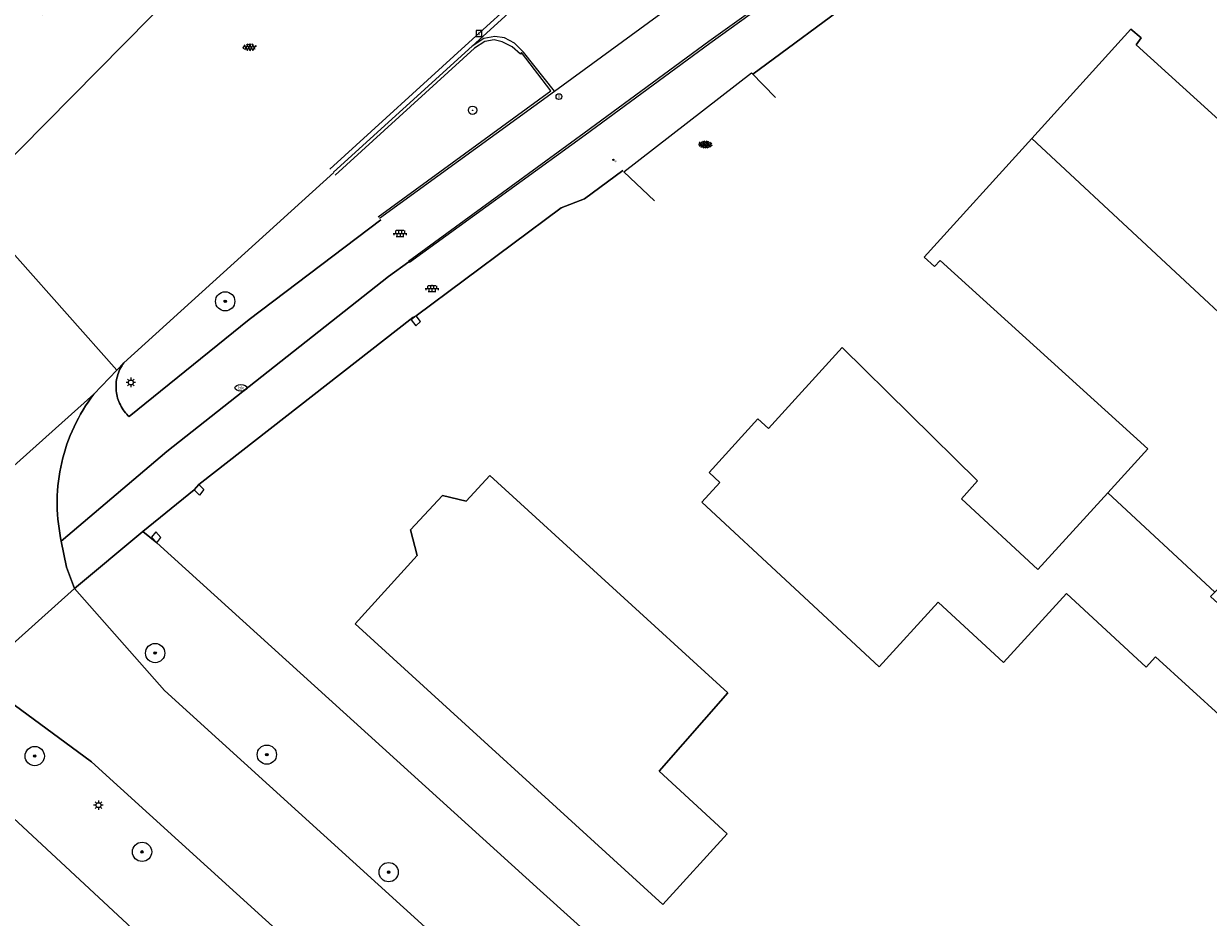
# Model space of a CAD drawing. Header units: metres. Extents: x 187916 to 189411, y 333285 to 334910.
# Tile 286 of 348: x 188979 to 189028, y 333895 to 333932. Entities that reach past the tile are written whole.
import ezdxf
from ezdxf.enums import TextEntityAlignment as Align

# ---------------------------------------------------------------- set-up
doc = ezdxf.new("R2010")
doc.units = ezdxf.units.M
for name, color, linetype, lineweight in [('B-ME-AL-MEETNETWERK_VASTPUNT-S', 253, 'Continuous', 9), ('B-ME-GR-BOOM-S', 253, 'Continuous', 25), ('B-ME-RI-HWA_KOLK-S', 253, 'Continuous', 25), ('B-ME-RI-PUT_INSPECTIE-S', 253, 'Continuous', 25), ('B-ME-VH-KANTOPSLUITING_ACHTERKANTBAND-G', 253, 'Continuous', 18), ('B-ME-VH-VERHARDING_ASFALT-G', 253, 'Continuous', 18), ('B-ME-VH-VERHARDING_ASFALT-S', 253, 'Continuous', 25), ('B-ME-VH-VERHARDING_BETONSTRAATSTEEN-G', 253, 'Continuous', 18), ('B-ME-VH-VERHARDING_BETONSTRAATSTEEN-S', 253, 'Continuous', 25), ('B-ME-VH-VERHARDING_TEGEL-G', 253, 'Continuous', 18), ('B-ME-VH-VERHARDING_TEGEL-S', 253, 'Continuous', 25), ('B-WE-GR-BOOM-S', 253, 'Continuous', 15), ('B-WE-GR-HAAG-G', 253, 'GR-HAAG1-SO', 15), ('B-WE-IE-MEUBILAIR-S', 253, 'Continuous', 15), ('B-WE-IE-TERREINAFSCHEIDING_KUNSTMATIG_MUUR-G', 253, 'IE-TERREINAFSCHEIDING_KUNSTMATIG-SO', 15), ('B-WE-OG-BEBOUWING-GV', 253, 'Continuous', 15), ('B-WE-OG-TERREIN_BEGROEID-GV', 253, 'Continuous', 15), ('B-WE-OG-TERREIN_ERF-GV', 253, 'Continuous', 15), ('B-WE-VH-GESLOTENVERHARDING_ASFALT-GV', 253, 'Continuous', 15), ('B-WE-VH-OPENVERHARDING_STRAATBAKSTEEN-GV', 253, 'Continuous', 15), ('B-WE-VH-OPENVERHARDING_TEGEL-GV', 253, 'Continuous', 15)]:
    doc.layers.add(name, color=color, linetype=linetype, lineweight=lineweight)
doc.styles.add('NLCS-ISO', font='NLCS-ISO.ttf')
doc.linetypes.add('GR-HAAG1-SO', pattern='A,6,[176,NLCS.SHX,S=0.125,R=0,X=0,Y=0],-2', length=8)
doc.linetypes.add('IE-TERREINAFSCHEIDING_KUNSTMATIG-SO', pattern='A,4,[82,NLCS.SHX,S=0.75,R=90,X=0,Y=0],4,-2', length=10)

# ---------------------------------------------------------------- blocks, each defined once
blk = doc.blocks.new('SIE-MEUBILAIR_PAAL_LICHTMAST-SO')
for points in [[(-0.62, 0), (-1, 0)], [(-0.71, 0.71), (-0.44, 0.44)], [(0, 1), (0, 0.62)], [(0.44, 0.44), (0.71, 0.71)], [(1, 0), (0.62, 0)], [(-0.71, -0.71), (-0.44, -0.44)], [(0, -0.62), (0, -1)], [(0.44, -0.44), (0.71, -0.71)]]:
    blk.add_lwpolyline(points)
blk.add_circle((0, 0), 0.5)
blk = doc.blocks.new('SIE-MEUBILAIR_PUT_BRANDKRAAN-SO')
blk.add_ellipse((0, 0), major_axis=(1.25, 0), ratio=0.54)
at = {"style": 'NLCS-ISO'}
blk.add_text('bk', height=0.75, dxfattribs=at).set_placement((0.03, 0), align=Align.MIDDLE_CENTER)
blk = doc.blocks.new('SGR-BOOM_GBKN-SO')
at = {"linetype": 'ByBlock', "lineweight": 18}
h = blk.add_hatch(color=0, dxfattribs=at)
h.dxf.hatch_style = 1
edge = h.paths.add_edge_path()
edge.add_arc((0, 0), 0.25, 0, 360)
at = {"color": 0, "linetype": 'ByBlock', "lineweight": 18}
for radius in [2, 0.25]:
    blk.add_circle((0, 0), radius, dxfattribs=at)
at = {"color": 0, "linetype": 'ByBlock', "lineweight": 18, "style": 'NLCS-ISO'}
blk.add_attdef('SOORT', (2.5, 0), '', height=1.5, dxfattribs=at)
blk = doc.blocks.new('SRI-PUT_INSPECTIE-SO')
blk.add_circle((0, 0), 2)
at = {"style": 'NLCS-ISO'}
blk.add_text('I', height=2.5, dxfattribs=at).set_placement((0, -0.01), align=Align.MIDDLE_CENTER)
blk = doc.blocks.new('SGR-BOOM_01')
at = {"ltscale": 0.1}
h = blk.add_hatch(color=256, dxfattribs=at)
edge = h.paths.add_edge_path()
edge.add_arc((0, 0), 0.15, 0, 360)
for radius in [2.5, 0.045]:
    blk.add_circle((0, 0), radius)
blk.add_circle((0, 0), 0.15, dxfattribs=at)
blk = doc.blocks.new('SRI-KOLK-SO')
at = {"color": 0, "linetype": 'ByBlock', "lineweight": 18}
blk.add_lwpolyline([(-1.125, -1.125), (1.125, -1.125), (1.125, 1.125), (-1.125, 1.125)], close=True, dxfattribs=at)
at = {"color": 0, "linetype": 'ByBlock', "lineweight": 18, "style": 'NLCS-ISO'}
blk.add_text('k', height=1.5, dxfattribs=at).set_placement((0, 0), align=Align.MIDDLE_CENTER)
blk = doc.blocks.new('SVH-BSS_KEIFORMAAT_KEPER-SO')
at = {"ltscale": 0.1}
for p, q in [((-5.34, 0.88), (-4.45, 0)), ((-5.2, 0.74), (-4.03, 1.91)), ((-5.2, -0.74), (-2.97, 1.48)), ((-4.81, -1.84), (-2.97, 0)), ((-4.56, 1.6), (-4.45, 1.48)), ((-3.71, 0.74), (-1.48, -1.48)), ((-3.6, 2.11), (-1.48, 0)), ((-2.48, 2.48), (-1.48, 1.48)), ((-2.23, 0.74), (-0.21, 2.76)), ((-2.23, 2.23), (-1.85, 2.61)), ((-2.23, -0.74), (0, 1.48)), ((-2.23, -2.23), (0, 0)), ((-0.74, 2.23), (1.48, 0)), ((-0.74, 0.74), (1.48, -1.48)), ((0.22, 2.75), (1.48, 1.48)), ((0.74, 2.23), (1.2, 2.68)), ((0.74, 0.74), (2.45, 2.45)), ((0.74, -0.74), (2.97, 1.48)), ((0.74, -2.23), (2.97, 0)), ((2.23, 2.23), (4.45, 0)), ((2.23, 0.74), (4.45, -1.48)), ((3.71, 0.74), (4.5, 1.53)), ((3.71, -0.74), (5.25, 0.79)), ((4.22, 1.72), (4.45, 1.48)), ((5.2, 0.74), (5.39, 0.55)), ((-5.73, -0.2), (-4.45, -1.48)), ((-3.89, -2.41), (-2.97, -1.48)), ((-3.71, -0.74), (-1.48, -2.97)), ((-3.71, -2.23), (-3.27, -2.67)), ((-1.59, -3.08), (0, -1.48)), ((-0.74, -0.74), (1.48, -2.97)), ((-0.74, -2.23), (0.21, -3.18)), ((-0.22, -3.19), (0, -2.97)), ((1.36, -3.09), (2.97, -1.48)), ((2.23, -0.74), (3.84, -2.36)), ((2.23, -2.23), (2.78, -2.78)), ((3.71, -2.23), (5.57, -0.37)), ((5.2, -0.74), (5.41, -0.95))]:
    blk.add_line(p, q, dxfattribs=at)
at = {"style": 'NLCS-ISO'}
blk.add_attdef('FORMAAT', text='', height=1.8, dxfattribs=at).set_placement((-5.83, -0.22), align=Align.MIDDLE_RIGHT)
blk.add_attdef('KLEUR', text='', height=1.8, dxfattribs=at).set_placement((5.82, -0.22), align=Align.MIDDLE_LEFT)
at = {"style": 'NLCS-ISO', "flags": 1}
blk.add_attdef('FUNCTIE', text='', height=1.8, dxfattribs=at).set_placement((0.12, -3.58), align=Align.MIDDLE_CENTER)
blk = doc.blocks.new('SVH-ASFALT-SO')
at = {"ltscale": 0.1}
for p, q in [((-2.72, 1.26), (-3.45, 2.54)), ((-3.36, 2.17), (-1.83, 4.83)), ((0.36, -0.07), (-2.31, 4.55)), ((-1.91, 0.69), (0.95, 5.64)), ((2.75, -0.22), (-0.47, 5.37)), ((0, 0), (3.27, 5.66)), ((4.87, 0.12), (1.65, 5.7)), ((2.18, -0.23), (5.32, 5.22)), ((6.7, 0.95), (4.04, 5.55)), ((4.66, 0.07), (7.07, 4.25)), ((7.83, 2.99), (7.15, 4.18))]:
    blk.add_line(p, q, dxfattribs=at)
at = {"style": 'NLCS-ISO'}
blk.add_attdef('KLEUR', text='', height=1.8, dxfattribs=at).set_placement((9.49, 2.74), align=Align.MIDDLE_LEFT)
at = {"style": 'NLCS-ISO', "flags": 1}
blk.add_attdef('FUNCTIE', text='', height=1.8, dxfattribs=at).set_placement((0.12, -3.58), align=Align.MIDDLE_CENTER)
blk = doc.blocks.new('SVH-TEGEL_300X300_DUN_LINT_KL-SO')
for p, q in [((-2.25, 1.36), (-2.25, 0)), ((-1.9, 1.5), (1.9, 1.5)), ((-1.5, 1.62), (-1.5, 1.5)), ((-0.75, 1.5), (-0.75, 0)), ((0, 1.81), (0, 1.5)), ((0, 0), (0, -1.5)), ((0.75, 1.5), (0.75, 0)), ((1.5, 1.62), (1.5, 1.5)), ((2.25, 1.36), (2.25, 0)), ((-3.39, 0), (3.39, 0)), ((-3, 0), (-3, -0.85)), ((-1.9, -1.5), (1.9, -1.5)), ((-1.5, 0), (-1.5, -1.5)), ((-0.75, -1.5), (-0.75, -1.77)), ((0.75, -1.5), (0.75, -1.77)), ((1.5, 0), (1.5, -1.5)), ((3, 0), (3, -0.85))]:
    blk.add_line(p, q)
blk = doc.blocks.new('SAL-GRONDSLAGPUNT-SO')
blk.add_ellipse((0, 0), major_axis=(656, 0), ratio=0.99098754)
at = {"style": 'NLCS-ISO'}
blk.add_text('vp', height=1793, rotation=359.893836, dxfattribs=at).set_placement((2028, -1282), align=Align.MIDDLE_CENTER)
blk = doc.blocks.new('DTM')
at = {"layer": 'B-ME-VH-KANTOPSLUITING_ACHTERKANTBAND-G', "ltscale": 0.2, "flags": 128}
for points in [[(188994.576, 333921.998), (189001.861, 333927.276), (189007.04, 333931.083), (189011.18, 333934.072), (189016.462, 333937.969), (189021.362, 333941.53), (189026.623, 333945.353), (189030.565, 333948.204), (189034.156, 333950.856), (189036.85, 333952.821), (189036.882, 333952.774), (189037.676, 333953.29), (189038.172, 333953.444), (189038.624, 333953.464), (189039.413, 333953.15), (189040.014, 333952.448), (189039.978, 333952.422), (189041.892, 333948.818), (189043.466, 333945.787), (189047.179, 333938.711), (189050.698, 333931.978)], [(188993.269, 333923.874), (189000.441, 333929.101), (188999.214, 333930.69), (188999.179, 333930.626), (188998.827, 333930.925), (188998.418, 333931.143), (188998.091, 333931.226), (188997.699, 333931.15), (188997.262, 333930.87), (188991.486, 333925.606)]]:
    blk.add_lwpolyline(points, dxfattribs=at)
at = {"layer": 'B-ME-VH-VERHARDING_ASFALT-G', "ltscale": 0.2, "flags": 128}
blk.add_lwpolyline([(188991.266, 333925.857), (188997.04, 333931.106), (189003.72, 333937.186), (189010.366, 333943.188), (189015.945, 333948.241), (189018.109, 333950.191), (189021.937, 333953.714), (189025.382, 333956.802), (189029.029, 333960.055), (189032.468, 333963.141), (189036.014, 333966.34), (189039.125, 333969.185), (189042.085, 333971.814)], dxfattribs=at)
at = {"layer": 'B-ME-VH-VERHARDING_BETONSTRAATSTEEN-G', "ltscale": 0.2, "flags": 128}
for points in [[(188997.169, 333930.959), (189003.848, 333937.027), (189010.546, 333943.075), (189016.075, 333948.057), (189015.917, 333947.628), (189016.041, 333947.341), (189019.896, 333943.17)], [(189000.592, 333929.09), (188999.298, 333930.717), (188998.927, 333931.079), (188998.508, 333931.3), (188998.11, 333931.355), (188997.651, 333931.282), (188997.169, 333930.959), (188991.41, 333925.728)], [(189003.467, 333925.738), (189008.775, 333929.846), (189009.759, 333928.823)], [(189003.467, 333925.738), (189004.739, 333924.537)]]:
    blk.add_lwpolyline(points, dxfattribs=at)
at = {"layer": 'B-ME-VH-VERHARDING_TEGEL-G', "ltscale": 0.2, "flags": 128}
for points in [[(188993.329, 333923.814), (189000.592, 333929.09), (189005.73, 333932.839), (189009.967, 333935.97), (189015.153, 333939.743), (189019.896, 333943.17), (189025.181, 333947.041), (189022.63, 333949.813), (189020.549, 333952.135), (189022.082, 333953.544), (189024.108, 333951.425), (189025.145, 333950.507), (189026.373, 333950.032), (189027.713, 333950.029), (189028.942, 333950.428), (189029.753, 333950.988), (189032.744, 333953.462), (189035.756, 333955.97), (189038.11, 333953.579)], [(188994.522, 333922.041), (189001.825, 333927.356), (189006.993, 333931.165), (189011.117, 333934.134), (189016.403, 333938.031), (189021.335, 333941.611), (189026.553, 333945.421), (189030.493, 333948.26), (189034.136, 333950.947), (189036.816, 333952.884), (189037.59, 333953.402), (189038.11, 333953.579)]]:
    blk.add_lwpolyline(points, dxfattribs=at)
at = {"layer": 'B-WE-GR-HAAG-G', "ltscale": 0.2, "flags": 128}
for points in [[(188983.501, 333910.815), (188984.077, 333910.347)], [(188984.077, 333910.347), (189000, 333895.916), (189006.99, 333889.613)], [(189017.109, 333859.231), (189018.967, 333860.988), (189000, 333878.598), (188974.165, 333902.584)]]:
    blk.add_lwpolyline(points, dxfattribs=at)
at = {"layer": 'B-WE-IE-TERREINAFSCHEIDING_KUNSTMATIG_MUUR-G', "ltscale": 0.2, "flags": 128}
for points in [[(188985.822, 333912.769), (188994.703, 333919.703)], [(188985.822, 333912.769), (188985.633, 333912.548)], [(188985.822, 333912.769), (188986.033, 333912.559), (188985.856, 333912.326), (188985.633, 333912.548)]]:
    blk.add_lwpolyline(points, dxfattribs=at)
for points in [[(188994.84, 333919.772), (188994.645, 333919.594), (188994.835, 333919.346), (188995.029, 333919.525)], [(188984.077, 333910.347), (188984.252, 333910.57), (188984.04, 333910.801), (188983.865, 333910.578)]]:
    blk.add_lwpolyline(points, close=True, dxfattribs=at)
at = {"layer": 'B-WE-OG-BEBOUWING-GV', "ltscale": 0.2, "flags": 128}
for points in [[(189030.348, 333917.89), (189032.553, 333920.273), (189034.5, 333918.46), (189036.367, 333920.474), (189024.736, 333931.012), (189024.943, 333931.3), (189024.524, 333931.662), (189020.405, 333927.124)], [(189023.562, 333912.425), (189028, 333908.303), (189031.754, 333912.283), (189028.207, 333915.575), (189030.348, 333917.89), (189020.405, 333927.124), (189015.942, 333922.207), (189016.372, 333921.817), (189016.6, 333922.069), (189025.218, 333914.249)], [(189028, 333908.303), (189023.562, 333912.425), (189020.658, 333909.24), (189017.481, 333912.176), (189018.158, 333912.917), (189012.535, 333918.453), (189009.477, 333915.084), (189009.032, 333915.487), (189007.009, 333913.258), (189007.454, 333912.855), (189006.706, 333912.031), (189010.38, 333908.622), (189014.069, 333905.199), (189016.513, 333907.885), (189019.232, 333905.375), (189021.843, 333908.237), (189025.159, 333905.189), (189025.547, 333905.614), (189029.738, 333901.79), (189032.021, 333904.292), (189027.829, 333908.116)], [(189007.788, 333904.117), (188997.907, 333913.133), (188996.928, 333912.077), (188995.934, 333912.308), (188994.608, 333910.89), (188994.889, 333909.816), (188992.308, 333906.987), (189005.081, 333895.334), (189007.753, 333898.262), (189004.933, 333900.87)]]:
    blk.add_lwpolyline(points, close=True, dxfattribs=at)
at = {"layer": 'B-WE-OG-TERREIN_BEGROEID-GV', "ltscale": 0.2, "flags": 128}
for points in [[(188991.424, 333925.713), (188982.705, 333917.811)], [(188982.937, 333915.581), (188987.916, 333919.617), (188993.374, 333923.754)], [(189027.171, 333868.046), (189028.904, 333869.624), (189028.254, 333869.536), (189027.799, 333869.818), (189026.185, 333871.37), (189026.406, 333871.612), (189011.8, 333885.187), (189006.99, 333889.613), (189000, 333895.916), (188984.077, 333910.347), (188983.501, 333910.815), (188980.656, 333908.447), (188984.394, 333904.208), (189024.248, 333868.043)], [(189019.806, 333865.98), (189018.779, 333867.347), (189017.484, 333868.464), (188981.363, 333901.249), (188976.561, 333904.781), (188976.56, 333904.725), (188974.165, 333902.584), (189000, 333878.598), (189015.88, 333863.854), (189018.422, 333861.494), (189018.967, 333860.988), (189017.109, 333859.231), (189017.43, 333858.953), (189017.71, 333858.711), (189019.229, 333860.188)]]:
    blk.add_lwpolyline(points, dxfattribs=at)
for points in [[(188982.705, 333917.811, 0.093023), (188982.442, 333917.26)], [(188982.442, 333917.26, 0.092051), (188982.394, 333916.652)], [(188982.394, 333916.652, 0.092219), (188982.566, 333916.066)], [(188982.566, 333916.066, 0.091368), (188982.937, 333915.581)]]:
    blk.add_lwpolyline(points, format="xyb", dxfattribs=at)
at = {"layer": 'B-WE-OG-TERREIN_ERF-GV', "ltscale": 0.2, "flags": 128}
for points in [[(189003.422, 333925.799), (189001.836, 333924.625), (189000.87, 333924.25), (188994.84, 333919.772), (188994.703, 333919.703), (188985.822, 333912.769), (188985.633, 333912.548), (188983.501, 333910.815), (188984.077, 333910.347), (189000, 333895.916), (189006.99, 333889.613)], [(189017.92, 333936.523), (189017.603, 333936.292), (189008.824, 333929.796)], [(189029.738, 333901.79), (189025.547, 333905.614), (189025.159, 333905.189), (189021.843, 333908.237), (189019.232, 333905.375), (189016.513, 333907.885), (189014.069, 333905.199), (189010.38, 333908.622), (189006.706, 333912.031), (189007.454, 333912.855), (189007.009, 333913.258), (189009.032, 333915.487), (189009.477, 333915.084), (189012.535, 333918.453), (189018.158, 333912.917), (189017.481, 333912.176), (189020.658, 333909.24), (189023.562, 333912.425), (189025.218, 333914.249), (189016.6, 333922.069), (189016.372, 333921.817), (189015.942, 333922.207), (189020.405, 333927.124), (189024.524, 333931.662), (189024.943, 333931.3), (189024.736, 333931.012), (189036.367, 333920.474)], [(189000, 333878.598), (188974.165, 333902.584), (188972.886, 333901.44), (188964.354, 333893.15)]]:
    blk.add_lwpolyline(points, dxfattribs=at)
blk.add_lwpolyline([(188996.928, 333912.077), (188997.907, 333913.133), (189007.788, 333904.117), (189004.933, 333900.87), (189007.753, 333898.262), (189005.081, 333895.334), (188992.308, 333906.987), (188994.889, 333909.816), (188994.608, 333910.89), (188995.934, 333912.308)], close=True, dxfattribs=at)
at = {"layer": 'B-WE-VH-GESLOTENVERHARDING_ASFALT-GV', "ltscale": 0.2, "flags": 128}
for points in [[(188984.899, 333933.266), (188976.22, 333924.478), (188982.417, 333917.51), (188982.705, 333917.811), (188991.424, 333925.713)], [(188957.069, 333894.159), (188964.499, 333901.157), (188967.428, 333903.916), (188970.286, 333906.511), (188981.459, 333916.509), (188982.417, 333917.51), (188976.22, 333924.478), (188969.446, 333917.62), (188951.294, 333899.174), (188937.34, 333884.997)]]:
    blk.add_lwpolyline(points, dxfattribs=at)
at = {"layer": 'B-WE-VH-OPENVERHARDING_STRAATBAKSTEEN-GV', "ltscale": 0.2, "flags": 128}
for points in [[(188979.336, 333932.258), (188978.458, 333933.025), (188975.571, 333932.849), (188965.338, 333921.613), (188966.93, 333920.065), (188969.446, 333917.62), (188976.22, 333924.478), (188984.899, 333933.266)], [(188981.459, 333916.509), (188970.286, 333906.511), (188971.216, 333905.489)], [(188974.683, 333905.482), (188976.56, 333904.725), (188976.561, 333904.781), (188980.656, 333908.447), (188980.327, 333909.334), (188980.111, 333910.42), (188980.085, 333910.549)], [(188980.656, 333908.447), (188976.561, 333904.781), (188981.363, 333901.249), (189017.484, 333868.464), (189018.779, 333867.347), (189019.806, 333865.98)], [(189024.248, 333868.043), (188984.394, 333904.208), (188980.656, 333908.447)]]:
    blk.add_lwpolyline(points, dxfattribs=at)
for points in [[(188980.645, 333915.163, -0.053642), (188981.459, 333916.509)], [(188980.132, 333913.677, -0.053314), (188980.645, 333915.163)], [(188979.942, 333912.115, -0.052499), (188980.132, 333913.677)], [(188980.085, 333910.549, -0.053026), (188979.942, 333912.115)]]:
    blk.add_lwpolyline(points, format="xyb", dxfattribs=at)
at = {"layer": 'B-WE-VH-OPENVERHARDING_TEGEL-GV', "ltscale": 0.2, "flags": 128}
for points in [[(189008.824, 333929.796), (189017.603, 333936.292), (189017.92, 333936.523)], [(188994.544, 333922.01), (188993.698, 333921.393), (188984.496, 333914.137), (188980.111, 333910.42), (188980.327, 333909.334), (188980.656, 333908.447), (188983.501, 333910.815), (188985.633, 333912.548), (188985.822, 333912.769), (188994.703, 333919.703), (188994.84, 333919.772), (189000.87, 333924.25), (189001.836, 333924.625), (189003.422, 333925.799)], [(188993.374, 333923.754), (188987.916, 333919.617), (188982.937, 333915.581)], [(188980.085, 333910.549), (188980.111, 333910.42), (188984.496, 333914.137), (188993.698, 333921.393), (188994.544, 333922.01)], [(188982.705, 333917.811), (188982.417, 333917.51), (188981.459, 333916.509)]]:
    blk.add_lwpolyline(points, dxfattribs=at)
for points in [[(188982.442, 333917.26, -0.093023), (188982.705, 333917.811)], [(188982.394, 333916.652, -0.092051), (188982.442, 333917.26)], [(188981.459, 333916.509, 0.053642), (188980.645, 333915.163)], [(188982.566, 333916.066, -0.092219), (188982.394, 333916.652)], [(188982.937, 333915.581, -0.091368), (188982.566, 333916.066)], [(188980.645, 333915.163, 0.053314), (188980.132, 333913.677)], [(188980.132, 333913.677, 0.052499), (188979.942, 333912.115)], [(188979.942, 333912.115, 0.053026), (188980.085, 333910.549)]]:
    blk.add_lwpolyline(points, format="xyb", dxfattribs=at)
at = {"layer": 'B-ME-AL-MEETNETWERK_VASTPUNT-S', "xscale": 3.710338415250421e-05, "yscale": 3.710338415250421e-05, "zscale": 3.710338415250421e-05}
blk.add_blockref('SAL-GRONDSLAGPUNT-SO', (189003.036, 333926.239), dxfattribs=at)
at = {"layer": 'B-ME-GR-BOOM-S', "xscale": 0.07, "yscale": 0.07, "zscale": 0.07}
blk.add_blockref('SGR-BOOM_01', (188997.189, 333928.297), dxfattribs=at)
at = {"layer": 'B-ME-RI-HWA_KOLK-S', "xscale": 0.11, "yscale": 0.11, "zscale": 0.11}
blk.add_blockref('SRI-KOLK-SO', (188997.456, 333931.484), dxfattribs=at)
at = {"layer": 'B-ME-RI-PUT_INSPECTIE-S', "xscale": 0.06, "yscale": 0.06, "zscale": 0.06250000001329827}
blk.add_blockref('SRI-PUT_INSPECTIE-SO', (189000.775, 333928.864), dxfattribs=at)
at = {"layer": 'B-ME-VH-VERHARDING_ASFALT-S', "xscale": 0.05, "yscale": 0.05, "zscale": 0.05}
blk.add_blockref('SVH-ASFALT-SO', (188987.833, 333930.778), dxfattribs=at)
at = {"layer": 'B-ME-VH-VERHARDING_BETONSTRAATSTEEN-S', "xscale": 0.05, "yscale": 0.05, "zscale": 0.05}
blk.add_blockref('SVH-BSS_KEIFORMAAT_KEPER-SO', (189006.857, 333926.887), dxfattribs=at)
at = {"layer": 'B-ME-VH-VERHARDING_TEGEL-S', "xscale": 0.084, "yscale": 0.084, "zscale": 0.084}
for p in [(188994.176, 333923.19), (188995.504, 333920.899)]:
    blk.add_blockref('SVH-TEGEL_300X300_DUN_LINT_KL-SO', p, dxfattribs=at)
at = {"layer": 'B-WE-GR-BOOM-S', "xscale": 0.2, "yscale": 0.2, "zscale": 0.2}
for p in [(188986.918, 333920.368), (188984.009, 333905.767), (188979.011, 333901.492), (188988.646, 333901.552), (188983.467, 333897.517), (188993.704, 333896.674)]:
    blk.add_blockref('SGR-BOOM_GBKN-SO', p, dxfattribs=at)
at = {"layer": 'B-WE-IE-MEUBILAIR-S', "xscale": 0.2, "yscale": 0.2, "zscale": 0.2}
for name, p in [('SIE-MEUBILAIR_PAAL_LICHTMAST-SO', (188983, 333917)), ('SIE-MEUBILAIR_PUT_BRANDKRAAN-SO', (188987.573, 333916.778)), ('SIE-MEUBILAIR_PAAL_LICHTMAST-SO', (188981.656, 333899.455))]:
    blk.add_blockref(name, p, dxfattribs=at)

msp = doc.modelspace()

# ---------------------------------------------------------------- block references
msp.add_blockref('DTM', (0, 0))

doc.saveas('drawing.dxf')
